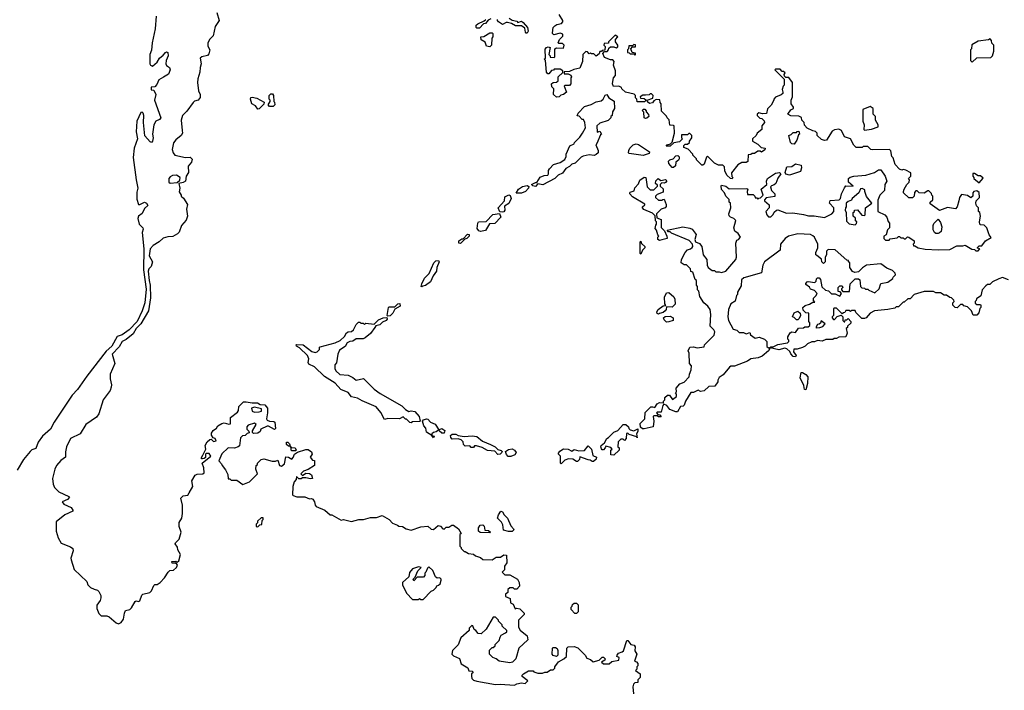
# Model space of a CAD drawing. Extents: x 2219101 to 2444320, y 201258 to 358766.
# Tile 304 of 349: x 2356600 to 2365010, y 291105 to 296833. Entities that reach past the tile are written whole.
import ezdxf

# ---------------------------------------------------------------- set-up
doc = ezdxf.new("R2010")
doc.units = 0

msp = doc.modelspace()

# ---------------------------------------------------------------- linework, layer by layer
at = {"layer": '0CON10XD'}
for points in [[(2357766.1, 296863.9), (2357758, 296755), (2357732.2, 296635), (2357726.8, 296573.2), (2357710.6, 296535), (2357712, 296455), (2357716.7, 296445), (2357735, 296436.7), (2357775, 296468.8), (2357794.5, 296505.5), (2357825, 296528.8), (2357845, 296553.8), (2357855, 296558.8), (2357863.9, 296553.9), (2357867.8, 296525), (2357851.1, 296485), (2357847.1, 296455), (2357852.7, 296442.7), (2357880, 296425), (2357885.5, 296405), (2357872.2, 296367.8), (2357827.4, 296342.6), (2357789.7, 296320.3), (2357771.2, 296278.8), (2357755, 296260), (2357723.6, 296256.4), (2357723.3, 296235), (2357745, 296230), (2357762.7, 296195), (2357751.1, 296145), (2357804.4, 295995), (2357795, 295979.4), (2357764.2, 295965), (2357745.4, 295934.6), (2357734.5, 295855), (2357738.9, 295825), (2357733.8, 295795), (2357725, 295784.2), (2357715, 295790), (2357669.5, 295839.5), (2357657.1, 295955), (2357659.2, 296015), (2357653.3, 296035), (2357645, 296043.3), (2357635, 296041.2), (2357601.5, 295965), (2357595.6, 295875), (2357606.2, 295815), (2357577.1, 295735), (2357568.5, 295655), (2357593.9, 295465), (2357609.2, 295395), (2357600.9, 295359.1), (2357599.2, 295299.2), (2357614.6, 295255), (2357625, 295254.1), (2357665, 295275.3), (2357682.7, 295265), (2357693.1, 295245), (2357665, 295221.3), (2357645, 295178.4), (2357614.9, 295155.1), (2357609.8, 295135), (2357620.7, 295085), (2357651.3, 295055), (2357654.3, 295045), (2357646.7, 295015), (2357659.3, 294875), (2357656.8, 294695), (2357679.5, 294530.5), (2357669, 294415), (2357645, 294346.1), (2357602.4, 294255), (2357534.4, 294185), (2357475, 294142.3), (2357433.9, 294126.1), (2357386.5, 294045), (2357339.6, 294000.4), (2357172.5, 293787.5), (2357095.1, 293674.9), (2357049.4, 293625), (2356893.8, 293395), (2356864, 293335), (2356793.8, 293275), (2356757.1, 293225), (2356738.7, 293171.3), (2356705, 293158.6), (2356688.1, 293145), (2356632.5, 293077.5), (2356577.9, 292985)], [(2358284, 296895), (2358303.1, 296825), (2358270.5, 296775), (2358251.2, 296695), (2358224.2, 296665.8), (2358205.9, 296634.1), (2358206.1, 296606.1), (2358223.3, 296575), (2358215, 296540), (2358205, 296527.5), (2358154.3, 296515.7), (2358141.2, 296505), (2358151.2, 296455), (2358141.2, 296425), (2358140, 296385), (2358122.9, 296327.1), (2358120, 296295), (2358126.2, 296226.2), (2358141.2, 296195), (2358141.7, 296168.3), (2358125, 296146.7), (2358093.9, 296136.1), (2358082.5, 296125), (2358027.9, 296052.1), (2357990.8, 296015), (2357980, 295975), (2357987.5, 295887.5), (2357989.2, 295865), (2357980, 295845), (2357935, 295807.1), (2357915, 295780), (2357902.5, 295725), (2357910, 295695), (2357925.7, 295675.7), (2358015, 295656.7), (2358055, 295657.5), (2358071.7, 295641.7), (2358067.5, 295615), (2358038.3, 295581.7), (2358041.7, 295528.3), (2358023, 295497), (2358017.5, 295455), (2357995, 295442.5), (2357960, 295435), (2357966.7, 295395), (2357962.5, 295362.5), (2357980, 295335), (2357980, 295325), (2357998.3, 295308.3), (2358033.8, 295255), (2358026, 295215), (2358033.8, 295155), (2358020.7, 295119.3), (2357983.3, 295075), (2357960.7, 295019.3), (2357946.7, 295005), (2357908.8, 294981.2), (2357865, 294978), (2357825, 294966.2), (2357792, 294935), (2357740, 294905), (2357713.7, 294876.3), (2357705.8, 294815), (2357733.4, 294765), (2357724.2, 294725.8), (2357704.2, 294705), (2357697.6, 294685), (2357704.9, 294605), (2357714.9, 294565), (2357718.2, 294458.2), (2357700.2, 294345), (2357633.5, 294236.5), (2357595, 294195.6), (2357568.9, 294151.1), (2357508, 294102), (2357475, 294084.5), (2357450.3, 294039.7), (2357390, 293975), (2357412.5, 293895), (2357371.9, 293805), (2357371.4, 293765), (2357384.2, 293715), (2357382, 293695), (2357373.3, 293665), (2357313.8, 293585), (2357277.1, 293465), (2357255, 293439.2), (2357166, 293375), (2357115.8, 293295), (2357034.2, 293255.8), (2356999.6, 293185), (2356991.1, 293141.1), (2356991.2, 293095), (2356952.4, 293067.6)], [(2361945, 296187.5), (2361923, 296187), (2361900, 296175), (2361901.7, 296161.7), (2361935, 296160), (2361948.3, 296148.3), (2361938.3, 296131.7), (2361875, 296130), (2361870, 296155), (2361860, 296165), (2361860, 296185), (2361847, 296197), (2361773, 296213), (2361741.7, 296241.7), (2361740, 296255), (2361716.4, 296266.4), (2361671.7, 296261.7), (2361662.5, 296285), (2361668.3, 296321.7), (2361673, 296337), (2361690, 296355), (2361687.5, 296395), (2361672.5, 296445), (2361677, 296477), (2361665, 296490), (2361645, 296490), (2361595, 296510), (2361580, 296545), (2361595, 296560), (2361618.3, 296561.7), (2361630, 296575), (2361631.7, 296588.3), (2361645, 296600), (2361675, 296600), (2361695, 296592.5), (2361708.3, 296601.7), (2361710, 296615), (2361690, 296645), (2361690, 296665), (2361710, 296685), (2361685, 296700), (2361630, 296645), (2361628.3, 296631.7), (2361591.7, 296628.3), (2361590, 296615), (2361600, 296605), (2361598.3, 296571.7), (2361575, 296570), (2361568.3, 296561.7), (2361555, 296560), (2361548.3, 296541.7), (2361525, 296520), (2361505, 296540), (2361485, 296540), (2361475, 296547.5), (2361465, 296540), (2361448.3, 296558.3), (2361435, 296560), (2361410, 296535), (2361407.5, 296475), (2361385, 296420), (2361333, 296407), (2361295, 296390), (2361251.7, 296388.3), (2361251.7, 296371.7), (2361285, 296370), (2361308.3, 296358.3), (2361312.5, 296345), (2361307.5, 296335), (2361307.5, 296285), (2361295, 296270), (2361255, 296270), (2361250, 296265), (2361270, 296215), (2361245, 296192.5), (2361223, 296187), (2361207, 296173), (2361185, 296170), (2361160, 296195), (2361161.7, 296241.7), (2361145, 296260), (2361143.3, 296285), (2361155, 296297.5), (2361185, 296300), (2361198.3, 296311.7), (2361200, 296345), (2361238.3, 296381.7), (2361240, 296395), (2361215, 296410), (2361165, 296410), (2361158.3, 296401.7), (2361141.7, 296398.3), (2361118.3, 296371.7), (2361111.7, 296371.7), (2361100, 296385), (2361090, 296485), (2361080, 296495), (2361090, 296505), (2361088.3, 296581.7), (2361100, 296595), (2361115, 296600), (2361130, 296595), (2361120, 296535), (2361130, 296525), (2361131.7, 296511.7), (2361165, 296510), (2361170, 296515), (2361170, 296585), (2361185, 296592.5), (2361245, 296590), (2361250, 296615), (2361235, 296630), (2361205, 296630), (2361200, 296635), (2361210, 296665), (2361238.3, 296691.7), (2361238.3, 296708.3), (2361215, 296717.5), (2361163, 296703), (2361150, 296715), (2361152.5, 296745), (2361157.5, 296765), (2361170.7, 296779.3), (2361188.3, 296791.7), (2361228.3, 296801.7), (2361240, 296815), (2361240, 296825), (2361208.3, 296878.3)], [(2360625, 296840), (2360601.7, 296828.3), (2360578.3, 296801.7), (2360561.7, 296798.3), (2360528.3, 296761.7), (2360505, 296760), (2360500, 296765), (2360500, 296785), (2360511.7, 296798.3), (2360568.3, 296821.7), (2360580, 296835)], [(2360780, 296845), (2360805, 296830), (2360845, 296820), (2360855, 296810), (2360885, 296820), (2360899.3, 296809.3), (2360936.7, 296765), (2360943.3, 296735), (2360935, 296717.5), (2360925, 296717.5), (2360920, 296725), (2360915, 296760), (2360885, 296780), (2360835, 296780), (2360801.7, 296801.7), (2360765, 296810), (2360755, 296810), (2360725, 296792.5), (2360690, 296815), (2360680, 296825), (2360680, 296835)], [(2360615, 296600), (2360587, 296607), (2360575, 296640), (2360541.7, 296661.7), (2360540, 296685), (2360565, 296690), (2360615, 296720), (2360635, 296720), (2360640, 296715), (2360640, 296685), (2360632.5, 296675), (2360630, 296615), (2360615, 296600)], [(2361855, 296530), (2361860, 296535), (2361858.3, 296548.3), (2361831.7, 296551.7), (2361820, 296585), (2361835, 296600), (2361858.3, 296601.7), (2361858.3, 296618.3), (2361845, 296620), (2361835, 296610), (2361801.7, 296608.3), (2361800, 296585), (2361790, 296575), (2361791.7, 296551.7), (2361805, 296550), (2361815, 296540), (2361845, 296540), (2361855, 296530)], [(2364735, 296470), (2364773.6, 296506.4), (2364895, 296510), (2364910, 296525), (2364920, 296565), (2364920, 296615), (2364901.7, 296631.7), (2364900, 296655), (2364888.3, 296668.3), (2364875, 296660), (2364785, 296650), (2364731.7, 296618.3), (2364730, 296585), (2364720, 296575), (2364720, 296485), (2364735, 296470)], [(2362337.5, 293875), (2362320, 293895), (2362317.5, 293985), (2362310, 294005), (2362322.5, 294035), (2362355, 294040), (2362385, 294030), (2362445, 294040), (2362450, 294055), (2362530.7, 294139.3), (2362536.4, 294166.4), (2362527.5, 294185), (2362497.5, 294215), (2362502.5, 294315), (2362497, 294357), (2362476.4, 294386.4), (2362443.6, 294413.6), (2362408.3, 294468.3), (2362400, 294515), (2362390, 294525), (2362390, 294555), (2362380, 294565), (2362380, 294605), (2362370, 294615), (2362350, 294675), (2362331.7, 294681.7), (2362330, 294705), (2362295, 294740), (2362275, 294740), (2362250, 294755), (2362252.5, 294785), (2362282.5, 294845), (2362305, 294867.5), (2362330, 294875), (2362345, 294887.5), (2362350, 294895), (2362347.5, 294915), (2362317, 294947), (2362168.3, 295008.3), (2362155, 295020), (2362141.7, 295021.7), (2362130, 295035), (2362265, 295062.5), (2362325, 295052.5), (2362345, 295042.5), (2362377, 294997), (2362367.5, 294955), (2362372.5, 294935), (2362405, 294922.5), (2362426.7, 294895), (2362437.5, 294825), (2362470, 294785), (2362472.5, 294735), (2362480, 294715), (2362515, 294690), (2362535, 294690), (2362545, 294680), (2362575, 294680), (2362595, 294672.5), (2362630, 294685), (2362717.5, 294785), (2362722.5, 294805), (2362717.5, 294925), (2362725, 294950), (2362740, 294955), (2362757.5, 294975), (2362735.9, 295005.9), (2362707, 295027), (2362700, 295055), (2362717, 295117), (2362700, 295135), (2362670, 295145), (2362658.3, 295158.3), (2362657.5, 295175), (2362672.5, 295225), (2362670, 295265), (2362660, 295275), (2362658.3, 295298.3), (2362630, 295325), (2362620, 295355), (2362593, 295383), (2362590, 295415), (2362595, 295420), (2362631.7, 295411.7), (2362658.3, 295388.3), (2362811.7, 295391.7), (2362820, 295385), (2362812.5, 295365), (2362815, 295340), (2362865, 295340), (2362880, 295325), (2362881.7, 295311.7), (2362895, 295310), (2362905, 295300), (2362911.7, 295308.3), (2362928.3, 295311.7), (2362950, 295335), (2362932.5, 295385), (2362982.5, 295425), (2362978.8, 295455), (2362986.7, 295475), (2363055, 295522.5), (2363088.3, 295528.3), (2363100, 295515), (2363075, 295480), (2363057.5, 295435), (2363045, 295422.5), (2363020, 295415), (2363012.5, 295405), (2363020, 295375), (2363050, 295345), (2363048.3, 295321.7), (2362975, 295310), (2362960, 295295), (2362960, 295285), (2363001.7, 295251.7), (2363000, 295225), (2362972.5, 295195), (2362980, 295165), (2362995, 295150), (2363015, 295150), (2363035, 295170), (2363045, 295190), (2363063, 295207), (2363075, 295210), (2363150.7, 295180.7), (2363203, 295183), (2363295, 295170), (2363337, 295157), (2363385, 295156.7), (2363475, 295142.5), (2363536.1, 295173.9), (2363552.5, 295195), (2363552.5, 295225), (2363517.5, 295265), (2363521.7, 295288.3), (2363600, 295295), (2363610, 295305), (2363620, 295345), (2363643.3, 295396.7), (2363655, 295412.5), (2363718.3, 295411.7), (2363680, 295445), (2363680, 295475), (2363693, 295487), (2363725, 295496.7), (2363826.4, 295503.6), (2363901.7, 295528.3), (2363935, 295550), (2363955, 295550), (2363992.5, 295495), (2364007.5, 295455), (2363990, 295425), (2363987.5, 295375), (2363947, 295333), (2363928.3, 295291.7), (2363930, 295195), (2363990, 295165), (2364007, 295147), (2364018.3, 295108.3), (2364030, 295095), (2364030, 295055), (2364013.3, 295036.7), (2364000, 294995), (2363980, 294985), (2363980, 294965), (2363995, 294950), (2364025, 294950), (2364035, 294960), (2364095, 294970), (2364105, 294980), (2364115, 294980), (2364125, 294970), (2364145, 294970), (2364155, 294960), (2364165, 294960), (2364183, 294977), (2364195, 294976.7), (2364240, 294945), (2364240, 294925), (2364230, 294915), (2364235, 294900), (2364245, 294900), (2364273, 294883), (2364335, 294873.3), (2364445, 294867.5), (2364545, 294870), (2364605, 294901.2), (2364655, 294900), (2364675, 294907.5), (2364733, 294873), (2364755, 294870), (2364765, 294860), (2364785, 294860), (2364800, 294875), (2364781.7, 294881.7), (2364781.7, 294888.3), (2364795, 294900), (2364818.3, 294901.7), (2364850, 294945), (2364898.3, 294971.7), (2364880, 294995), (2364860, 295055), (2364838.3, 295078.3), (2364805, 295080), (2364800, 295085), (2364797.5, 295105), (2364807.5, 295155), (2364800, 295185), (2364790, 295195), (2364790, 295225), (2364773, 295243), (2364767.5, 295265), (2364770, 295285), (2364797.5, 295315), (2364795, 295357.5), (2364775, 295370), (2364750, 295365), (2364740, 295355), (2364740, 295325), (2364725, 295310), (2364695, 295330), (2364645, 295340), (2364627.5, 295315), (2364622.5, 295285), (2364607, 295233), (2364591.7, 295218.3), (2364525, 295230), (2364455, 295202.5), (2364375, 295260), (2364377.5, 295275), (2364400, 295295), (2364400, 295325), (2364390, 295335), (2364388.3, 295348.3), (2364365, 295370), (2364355, 295370), (2364325, 295352.5), (2364283, 295353), (2364265, 295370), (2364255, 295370), (2364243, 295357), (2364240, 295325), (2364225, 295312.5), (2364195, 295310), (2364150, 295355), (2364150, 295365), (2364153.9, 295386.1), (2364177.5, 295425), (2364197.5, 295445), (2364200, 295465), (2364190, 295475), (2364210, 295495), (2364210, 295525), (2364168.8, 295548.8), (2364145, 295552.5), (2364135, 295547.5), (2364115, 295557.5), (2364077.5, 295595), (2364061.7, 295651.7), (2364050, 295665), (2364041.7, 295711.7), (2364030, 295725), (2363885, 295720), (2363870, 295725), (2363845, 295750), (2363805, 295750), (2363795, 295740), (2363745, 295740), (2363725, 295760), (2363696.4, 295816.4), (2363643.6, 295833.6), (2363620, 295885), (2363595, 295896.7), (2363558.3, 295891.7), (2363540.7, 295879.3), (2363490, 295805), (2363475, 295800), (2363449.3, 295809.3), (2363410, 295845), (2363410, 295865), (2363398.3, 295878.3), (2363375, 295882.5), (2363325, 295907.5), (2363301.7, 295931.7), (2363300, 295955), (2363280, 295975), (2363278.3, 295998.3), (2363255, 296007.5), (2363185, 296012.5), (2363160, 296025), (2363187, 296063), (2363210, 296075), (2363210, 296085), (2363190, 296115), (2363190, 296145), (2363200, 296175), (2363200, 296295), (2363168.3, 296338.3), (2363145, 296340), (2363131.7, 296351.7), (2363130, 296365), (2363138.3, 296378.3), (2363125, 296390), (2363111.7, 296391.7), (2363095, 296410), (2363055, 296410), (2363050, 296405), (2363130, 296325), (2363130, 296275), (2363120, 296265), (2363113.3, 296236.7), (2363117.5, 296215), (2363117, 296203), (2363105, 296190), (2363055, 296170), (2363040, 296155), (2363040, 296145), (2363017, 296103), (2362988.3, 296071.7), (2362978.3, 296031.7), (2362945, 296027.5), (2362912.5, 296037.5), (2362900, 296025), (2362900, 296015), (2362921.7, 295991.7), (2362938.3, 295988.3), (2362958.3, 295968.3), (2362960, 295955), (2362940, 295925), (2362940, 295895), (2362897.5, 295865), (2362890, 295845), (2362860, 295815), (2362860, 295795), (2362905, 295770), (2362931.7, 295741.7), (2362966.7, 295736.7), (2362965, 295720), (2362935, 295702.5), (2362925, 295710), (2362905, 295710), (2362875, 295690), (2362855, 295690), (2362845, 295680), (2362821.7, 295678.3), (2362819.3, 295620.7), (2362805, 295612.5), (2362768.3, 295611.7), (2362735, 295592.5), (2362680, 295525), (2362683, 295493), (2362690, 295485), (2362685, 295472.5), (2362670, 295475), (2362640, 295505), (2362623, 295543), (2362620, 295575), (2362605, 295590), (2362568.3, 295591.7), (2362535, 295607.5), (2362475, 295667.5), (2362465, 295660), (2362445, 295600), (2362435, 295590), (2362425, 295590), (2362380, 295635), (2362380, 295645), (2362350, 295675), (2362350, 295685), (2362308.3, 295728.3), (2362271.7, 295741.7), (2362271.7, 295758.3), (2362285, 295770), (2362305, 295770), (2362320, 295785), (2362320, 295795), (2362340, 295825), (2362340, 295845), (2362325, 295860), (2362315, 295860), (2362305, 295850), (2362251.7, 295848.3), (2362253, 295823), (2362260, 295815), (2362235, 295790), (2362188.3, 295781.7), (2362155, 295752.5), (2362121.7, 295751.7), (2362130, 295765), (2362158.3, 295771.7), (2362172.5, 295787.5), (2362192.5, 295865), (2362190, 295925), (2362185, 295930), (2362151.7, 295931.7), (2362147, 295977), (2362130, 295995), (2362125, 296010), (2362081.7, 296051.7), (2362080, 296115), (2362070, 296125), (2362068.3, 296148.3), (2362035, 296150), (2362015, 296140), (2362006.1, 296123.9), (2361978.3, 296118.3), (2361961.7, 296131.7), (2361960, 296145), (2362008.3, 296161.7), (2362010, 296185), (2361995, 296200), (2361985, 296200), (2361975, 296190), (2361945, 296187.5)], [(2358765, 296090), (2358735, 296092.5), (2358722.5, 296105), (2358740, 296135), (2358740, 296145), (2358730, 296155), (2358730, 296185), (2358745, 296200), (2358758.3, 296198.3), (2358767.5, 296185), (2358770, 296135), (2358777, 296127), (2358780, 296105), (2358765, 296090)], [(2361005, 295407.5), (2360983, 295413), (2360970, 295425), (2361005, 295442.5), (2361017.5, 295442.5), (2361045, 295487.5), (2361078.3, 295501.7), (2361110, 295505), (2361117.5, 295515), (2361117.5, 295545), (2361125, 295560), (2361160, 295595), (2361217, 295613), (2361255, 295640), (2361267, 295663), (2361267.5, 295685), (2361300, 295755), (2361336.4, 295773.6), (2361340, 295785), (2361385, 295830), (2361407.5, 295865), (2361431.7, 295908.3), (2361427.5, 295955), (2361415, 295980), (2361405, 295980), (2361378.3, 296008.3), (2361361.7, 296011.7), (2361370, 296035), (2361425, 296090), (2361481.7, 296108.3), (2361525, 296132.5), (2361565, 296140), (2361582.5, 296155), (2361600.7, 296189.3), (2361615, 296192.5), (2361632.5, 296165), (2361677, 296137), (2361680, 296075), (2361663, 296047), (2361660, 296015), (2361650, 296005), (2361650, 295995), (2361627, 295973), (2361555, 295950), (2361530, 295925), (2361531.7, 295871.7), (2361555, 295880), (2361570, 295855), (2361561.7, 295848.3), (2361530, 295775), (2361520, 295765), (2361540, 295715), (2361540, 295695), (2361525, 295680), (2361507, 295673), (2361465, 295677.5), (2361413, 295667), (2361395, 295657.5), (2361343, 295607), (2361315, 295597.5), (2361295, 295577.5), (2361265, 295562.5), (2361235, 295522.5), (2361200, 295505), (2361170, 295475), (2361067, 295423), (2361025, 295430), (2361005, 295407.5)], [(2358635, 296070), (2358615, 296097.5), (2358584, 296114), (2358570.8, 296155), (2358575, 296168.8), (2358585, 296172), (2358625, 296163.3), (2358688.3, 296128.3), (2358685, 296110), (2358645, 296072.5), (2358635, 296070)], [(2361945, 295987.5), (2361932.5, 295995), (2361931.7, 296041.7), (2361920, 296055), (2361925, 296070), (2361938.3, 296068.3), (2361950, 296055), (2361950, 296045), (2361971.7, 296021.7), (2361972.5, 296005), (2361955, 295992.5), (2361945, 295987.5)], [(2363815, 295890), (2363835, 295892.5), (2363875, 295897.5), (2363931.7, 295918.3), (2363932.5, 295935), (2363910, 295975), (2363910, 296005), (2363890, 296025), (2363890, 296075), (2363865, 296090), (2363800, 296065), (2363800, 295965), (2363812.5, 295935), (2363810, 295895), (2363815, 295890)], [(2363215, 295770), (2363195, 295772.5), (2363183, 295783), (2363170, 295845), (2363188.3, 295851.7), (2363205, 295870), (2363235, 295870), (2363241.7, 295878.3), (2363255, 295880), (2363260, 295855), (2363251.7, 295848.3), (2363237.5, 295805), (2363215, 295770)], [(2361925, 295672.5), (2361805, 295690), (2361800, 295695), (2361802.5, 295715), (2361812.5, 295735), (2361840, 295765), (2361865, 295771.2), (2361886.4, 295766.4), (2361980, 295705), (2361975, 295690), (2361925, 295672.5)], [(2362185, 295570), (2362171.7, 295571.7), (2362143.6, 295603.6), (2362142.5, 295625), (2362153, 295637), (2362180, 295645), (2362205, 295670), (2362221.7, 295671.7), (2362231.7, 295661.7), (2362232.5, 295645), (2362226.4, 295633.6), (2362203, 295617), (2362202.5, 295585), (2362185, 295570)], [(2363175, 295503.8), (2363145, 295512.5), (2363138.3, 295528.3), (2363153.3, 295576.7), (2363195, 295580), (2363225, 295602.5), (2363275, 295590), (2363277, 295567), (2363270, 295535), (2363175, 295503.8)], [(2364795, 295440), (2364828.3, 295478.3), (2364805, 295500), (2364785, 295500), (2364755, 295520), (2364741.7, 295518.3), (2364740, 295495), (2364750, 295485), (2364750, 295475), (2364795, 295440)], [(2357885, 295436.7), (2357945, 295442.5), (2357968.3, 295461.7), (2357970, 295485), (2357940, 295505), (2357905, 295501.2), (2357885, 295490), (2357874, 295475), (2357873.8, 295445), (2357885, 295436.7)], [(2362065, 294947.5), (2362050, 294955), (2362050, 294975), (2362060, 294985), (2362050, 294995), (2362040, 295035), (2362028.3, 295048.3), (2362033, 295077), (2362040, 295085), (2362040, 295105), (2362030, 295115), (2362028.3, 295158.3), (2362005, 295180), (2361931.7, 295211.7), (2361920, 295225), (2361920, 295235), (2361938.3, 295251.7), (2361938.3, 295258.3), (2361835, 295320), (2361812.5, 295345), (2361810, 295355), (2361815, 295360), (2361848.3, 295371.7), (2361853, 295397), (2361885, 295430), (2361897, 295463), (2361933, 295487), (2361947.5, 295485), (2361960, 295405), (2361985, 295380), (2362015, 295380), (2362048.3, 295411.7), (2362048.3, 295418.3), (2362030, 295435), (2362033, 295457), (2362053, 295477), (2362075, 295460), (2362115, 295467.5), (2362127, 295457), (2362117, 295443), (2362105, 295437.5), (2362085, 295440), (2362070, 295425), (2362071.7, 295411.7), (2362097, 295387), (2362095, 295360), (2362045, 295340), (2362030, 295325), (2362030, 295315), (2362055, 295290), (2362085, 295290), (2362091.7, 295298.3), (2362105, 295300), (2362122.5, 295255), (2362121.7, 295238.3), (2362113, 295227), (2362080, 295215), (2362040, 295175), (2362041.7, 295141.7), (2362080, 295125), (2362078.3, 295058.3), (2362108.3, 295028.3), (2362127.5, 294985), (2362130, 294965), (2362085, 294952.5), (2362065, 294947.5)], [(2360841.7, 295351.7), (2360860, 295385), (2360895, 295407.5), (2360935, 295417.5), (2360948.3, 295408.3), (2360947, 295393), (2360920, 295365), (2360885, 295352.5), (2360841.7, 295351.7)], [(2363735, 295080), (2363748.3, 295091.7), (2363750, 295105), (2363740, 295115), (2363738.3, 295138.3), (2363720, 295155), (2363720, 295185), (2363730, 295195), (2363730, 295205), (2363755, 295210), (2363793.6, 295163.6), (2363815, 295160), (2363820, 295165), (2363823, 295227), (2363877.5, 295265), (2363833.9, 295323.9), (2363817.5, 295365), (2363818.3, 295378.3), (2363795, 295390), (2363781.7, 295388.3), (2363766.4, 295353.6), (2363710, 295305), (2363705, 295290), (2363675, 295280), (2363660, 295265), (2363660, 295235), (2363653, 295227), (2363650, 295205), (2363660, 295185), (2363663, 295113), (2363685, 295090), (2363735, 295080)], [(2360725, 295187.5), (2360701.7, 295191.7), (2360687.5, 295225), (2360740, 295285), (2360745, 295320), (2360777, 295337), (2360790, 295330), (2360796.7, 295305), (2360776.4, 295263.6), (2360741.2, 295238.8), (2360743.3, 295205), (2360735, 295192.5), (2360725, 295187.5)], [(2360535, 295022.5), (2360520.7, 295030.7), (2360508.3, 295048.3), (2360512.5, 295095), (2360520, 295105), (2360585, 295110), (2360641.7, 295168.3), (2360698.3, 295178.3), (2360710, 295145), (2360658.3, 295091.7), (2360611.7, 295088.3), (2360578.3, 295031.7), (2360535, 295022.5)], [(2364445, 295006.7), (2364425, 295006.7), (2364412.5, 295015), (2364403, 295037), (2364402.5, 295075), (2364408.3, 295091.7), (2364445, 295130), (2364465, 295100), (2364477, 295063), (2364470, 295025), (2364455, 295013.3), (2364445, 295006.7)], [(2360365, 294922.5), (2360350, 294925), (2360350, 294945), (2360375, 294962.5), (2360388.3, 294961.7), (2360425, 295000), (2360438.3, 294998.3), (2360440, 294985), (2360420, 294965), (2360401.7, 294958.3), (2360365, 294922.5)], [(2361905, 294830), (2361900, 294835), (2361900, 294935), (2361905, 294940), (2361911.7, 294921.7), (2361940, 294895), (2361940, 294885), (2361920, 294865), (2361905, 294830)], [(2363005, 294030), (2363015, 294040), (2363035, 294040), (2363075, 294060), (2363157, 294073), (2363170, 294085), (2363170, 294095), (2363160, 294105), (2363160, 294125), (2363180.7, 294159.3), (2363195, 294167.5), (2363225, 294160), (2363251.7, 294198.3), (2363295, 294200), (2363305, 294210), (2363335, 294210), (2363348.3, 294221.7), (2363350, 294245), (2363340, 294255), (2363340, 294325), (2363315, 294330), (2363293, 294353), (2363290, 294375), (2363308.3, 294391.7), (2363345, 294402.5), (2363375, 294420), (2363390, 294420), (2363380, 294435), (2363380, 294455), (2363400, 294475), (2363410, 294495), (2363389.3, 294519.3), (2363355, 294532.5), (2363345, 294547.5), (2363315, 294570), (2363315, 294580), (2363325, 294592.5), (2363335, 294597.5), (2363391.7, 294588.3), (2363401.7, 294598.3), (2363405, 294620), (2363415, 294627.5), (2363427, 294627), (2363440, 294615), (2363451.7, 294551.7), (2363481.7, 294521.7), (2363508.3, 294518.3), (2363535, 294490), (2363565, 294490), (2363605, 294470), (2363620, 294495), (2363608.3, 294508.3), (2363591.7, 294511.7), (2363590, 294545), (2363605, 294560), (2363625, 294560), (2363630, 294545), (2363620, 294535), (2363620, 294525), (2363631.7, 294511.7), (2363688.3, 294511.7), (2363693, 294577), (2363735, 294620), (2363765, 294620), (2363775, 294610), (2363780, 294555), (2363791.7, 294541.7), (2363815, 294540), (2363825, 294530), (2363845, 294530), (2363851.7, 294521.7), (2363905, 294500), (2363940, 294535), (2363955, 294580), (2364015, 294590), (2364056.7, 294623.3), (2364060, 294635), (2364080, 294655), (2364078.3, 294668.3), (2364055, 294690), (2364005, 294710), (2363955, 294747.5), (2363833.6, 294736.4), (2363797, 294713), (2363765, 294680), (2363733, 294673), (2363713.3, 294683.3), (2363690, 294715), (2363690, 294755), (2363680, 294765), (2363680, 294775), (2363665, 294780), (2363565, 294867.5), (2363505, 294870), (2363490, 294855), (2363490, 294825), (2363480, 294805), (2363480, 294765), (2363465, 294750), (2363450, 294765), (2363448.3, 294788.3), (2363408.3, 294818.3), (2363400, 294825), (2363400, 294845), (2363416.4, 294883.6), (2363417.5, 294915), (2363387.5, 294975), (2363375, 294987.5), (2363355, 294997.5), (2363245, 295002.5), (2363165, 294982.5), (2363137, 294963), (2363097.5, 294915), (2363096.4, 294863.6), (2362962.5, 294765), (2362947.5, 294735), (2362935, 294670), (2362785, 294627.5), (2362765, 294610), (2362761.7, 294558.3), (2362730, 294505), (2362730, 294485), (2362723, 294477), (2362711.7, 294428.3), (2362673.6, 294406.4), (2362653, 294357), (2362647.5, 294295), (2362652.5, 294265), (2362695, 294190), (2362725, 294180), (2362745, 294160), (2362781.7, 294161.7), (2362805, 294150), (2362835, 294160), (2362841.7, 294141.7), (2362883, 294113), (2362915, 294120), (2362960, 294105), (2362980, 294085), (2362981.7, 294041.7), (2362995, 294030), (2363005, 294030)], [(2360035, 294550), (2360030, 294555), (2360033.3, 294576.7), (2360057.5, 294625), (2360097.5, 294665), (2360137.5, 294755), (2360155, 294772.5), (2360177, 294777), (2360182.5, 294765), (2360163.6, 294716.4), (2360158.8, 294685), (2360132.5, 294645), (2360110, 294595), (2360065, 294562.5), (2360042.5, 294557.5), (2360035, 294550)], [(2365045, 294610), (2364995, 294630), (2364961.7, 294618.3), (2364910, 294595), (2364885, 294570), (2364865, 294570), (2364851.7, 294558.3), (2364820, 294525), (2364810, 294475), (2364771.7, 294448.3), (2364770, 294435), (2364760, 294425), (2364761.7, 294411.7), (2364775, 294400), (2364805, 294400), (2364810, 294395), (2364810, 294375), (2364800, 294365), (2364791.7, 294328.3), (2364775, 294310), (2364745, 294310), (2364730, 294345), (2364695, 294380), (2364665, 294390), (2364655, 294400), (2364635, 294400), (2364607, 294373), (2364590, 294375), (2364570, 294395), (2364570, 294415), (2364580, 294425), (2364578.3, 294438.3), (2364558.3, 294458.3), (2364545, 294460), (2364515, 294480), (2364495, 294480), (2364465, 294500), (2364425, 294500), (2364405, 294510), (2364355, 294512.5), (2364325, 294512.5), (2364240, 294485), (2364205, 294450), (2364185, 294450), (2364155, 294420), (2364145, 294420), (2364105, 294380), (2364085, 294380), (2364075, 294370), (2364015, 294357.5), (2363900, 294345), (2363865, 294327.5), (2363830, 294285), (2363815, 294280), (2363791.7, 294281.7), (2363741.7, 294331.7), (2363735, 294350), (2363705, 294350), (2363695, 294340), (2363685, 294350), (2363655, 294350), (2363648.3, 294331.7), (2363635, 294330), (2363625, 294320), (2363575, 294370), (2363555, 294370), (2363550, 294365), (2363550, 294305), (2363540, 294295), (2363540, 294285), (2363551.7, 294271.7), (2363558.3, 294271.7), (2363581.7, 294298.3), (2363615, 294310), (2363630, 294295), (2363630, 294265), (2363641.7, 294251.7), (2363648.3, 294251.7), (2363651.7, 294268.3), (2363665, 294270), (2363675, 294280), (2363700, 294255), (2363698.3, 294241.7), (2363670, 294215), (2363670, 294205), (2363660, 294195), (2363667.5, 294155), (2363656.4, 294123.6), (2363595, 294120), (2363575, 294110), (2363555, 294110), (2363545, 294100), (2363485, 294100), (2363455, 294087.5), (2363415, 294092.5), (2363389.3, 294080.7), (2363365, 294080), (2363330, 294065), (2363310, 294045), (2363285, 294032.5), (2363241.7, 294018.3), (2363211.7, 294018.3), (2363210, 293995), (2363232.5, 293965), (2363225, 293952.5), (2363205, 293957.5), (2363185, 293980), (2363178.3, 293998.3), (2363151.7, 294021.7), (2363135, 294026.7), (2363085, 294013.8), (2363010, 294030), (2362996.4, 294003.6), (2362940.7, 293959.3), (2362906.4, 293943.6), (2362845, 293937.5), (2362815, 293917.5), (2362705, 293872.5), (2362675, 293872.5), (2362663.6, 293866.4), (2362609.3, 293800.7), (2362573.6, 293776.4), (2362562.5, 293755), (2362561.7, 293738.3), (2362537, 293703), (2362485, 293700), (2362445, 293662.5), (2362415, 293657.5), (2362395, 293667.5), (2362355, 293647.5), (2362331.7, 293648.3), (2362287.5, 293575), (2362275, 293540), (2362267, 293533), (2362245, 293530), (2362217, 293483), (2362205, 293482.5), (2362153, 293503), (2362128.3, 293538.3), (2362101.7, 293548.3), (2362092.5, 293537.5), (2362078.3, 293481.7), (2362045, 293480), (2362040, 293475), (2362051.7, 293461.7), (2362068.3, 293458.3), (2362078.3, 293441.7), (2362055, 293440), (2362045, 293450), (2362015, 293450), (2362010, 293445), (2362017.5, 293405), (2362010, 293355), (2361935, 293337.5), (2361918.3, 293338.3), (2361901.7, 293351.7), (2361900, 293385), (2361940, 293425), (2361941.7, 293478.3), (2361990, 293525), (2362005, 293527.5), (2362025, 293520), (2362045, 293552.5), (2362065, 293562.5), (2362098.3, 293561.7), (2362100, 293575), (2362110, 293585), (2362110, 293605), (2362133, 293627), (2362150, 293625), (2362175, 293590), (2362210, 293615), (2362210, 293635), (2362200, 293645), (2362210, 293655), (2362207.5, 293685), (2362237, 293723), (2362275, 293737.5), (2362318.3, 293781.7), (2362320, 293805), (2362336.4, 293843.6), (2362337.5, 293875)], [(2362055, 294317.5), (2362045, 294322.5), (2362043, 294337), (2362053.6, 294356.4), (2362095, 294390), (2362118.3, 294391.7), (2362110, 294405), (2362107, 294463), (2362125, 294500), (2362145, 294502.5), (2362187.5, 294465), (2362196.7, 294445), (2362197, 294403), (2362171.7, 294378.3), (2362125, 294380), (2362121.7, 294358.3), (2362113, 294347), (2362097, 294333), (2362065, 294322.5), (2362055, 294317.5)], [(2359745, 294300), (2359740, 294305), (2359750, 294375), (2359755, 294380), (2359805, 294380), (2359830, 294405), (2359847.5, 294407.5), (2359850, 294385), (2359805, 294360), (2359787.5, 294325), (2359765, 294302.5), (2359745, 294300)], [(2363245, 294270), (2363235, 294270), (2363215, 294290), (2363200, 294295), (2363215, 294330), (2363245, 294342.5), (2363267, 294327), (2363270, 294305), (2363258.3, 294281.7), (2363245, 294270)], [(2359945, 293390), (2359931.7, 293391.7), (2359905, 293420), (2359895, 293420), (2359875, 293440), (2359845, 293422.5), (2359745, 293427.5), (2359715, 293417.5), (2359685, 293477.5), (2359645, 293526.7), (2359526.1, 293576.1), (2359485, 293600), (2359435, 293612.5), (2359405, 293650), (2359342.5, 293675), (2359295, 293727.5), (2359202.5, 293785), (2359118.3, 293868.3), (2359070.7, 293890.7), (2359062.5, 293905), (2359070, 293935), (2359057.5, 293965), (2358989.5, 294029.5), (2358963.8, 294045), (2358960, 294055), (2358965, 294060), (2359020, 294055), (2359095, 293997.5), (2359125, 293990), (2359140, 293995), (2359160, 294015), (2359160, 294035), (2359165, 294037.5), (2359295, 294072.5), (2359336.1, 294093.9), (2359373, 294127), (2359390.7, 294159.3), (2359405, 294167.5), (2359435, 294170), (2359450, 294185), (2359475, 294230), (2359495, 294250), (2359505, 294250), (2359515, 294240), (2359535, 294240), (2359545, 294230), (2359555, 294240), (2359627.5, 294232.5), (2359665, 294270), (2359705, 294287.5), (2359735, 294290), (2359740, 294275), (2359730, 294265), (2359699.3, 294250.7), (2359675, 294227.5), (2359642.5, 294217.5), (2359633.3, 294205), (2359596.4, 294153.6), (2359550, 294115), (2359533, 294107), (2359475, 294106.7), (2359445, 294087.5), (2359420, 294085), (2359397, 294073), (2359379.3, 294040.7), (2359330.7, 294009.3), (2359317.5, 293975), (2359307, 293903), (2359292.5, 293885), (2359292.5, 293855), (2359300, 293835), (2359335, 293802.5), (2359406.4, 293796.4), (2359445, 293777.5), (2359473, 293753), (2359537, 293767), (2359627, 293677), (2359679.3, 293639.3), (2359863.6, 293533.6), (2359895, 293502.5), (2359925, 293487.5), (2359945, 293492.5), (2359975, 293487.5), (2360012.5, 293445), (2360020, 293405), (2360015, 293400), (2359955, 293397.5), (2359945, 293390)], [(2362125, 294250), (2362105, 294270), (2362100, 294285), (2362111.7, 294298.3), (2362155, 294300), (2362180, 294285), (2362180, 294265), (2362145, 294252.5), (2362125, 294250)], [(2363405, 294200), (2363435, 294202.5), (2363458.3, 294211.7), (2363480, 294235), (2363445, 294260), (2363438.3, 294241.7), (2363428.3, 294231.7), (2363415, 294230), (2363400, 294205), (2363405, 294200)], [(2363315, 293670), (2363302.5, 293675), (2363297, 293707), (2363266.7, 293775), (2363275, 293820), (2363285, 293820), (2363313, 293803), (2363331.7, 293781.7), (2363327.5, 293725), (2363315, 293670)], [(2356952.4, 293067.6), (2356915, 293025.8), (2356900.9, 292995), (2356881.3, 292915), (2356884.7, 292864.7), (2356897.4, 292837.4), (2356935, 292801.1), (2357020.3, 292760.3), (2357024, 292755), (2357008, 292735), (2356963.3, 292715), (2356976.7, 292695), (2357040, 292665), (2357053.3, 292645), (2357052.5, 292635), (2356985, 292602.5), (2356911.9, 292545), (2356912.1, 292465), (2356927.8, 292407.8), (2356955, 292362.9), (2357035, 292329.2), (2357053.8, 292315), (2357055.8, 292295), (2357038, 292235), (2357038.3, 292218.3), (2357065, 292137.5), (2357172.5, 292035), (2357183.3, 292005), (2357204.1, 291984.1), (2357235, 291967.5), (2357265, 291960), (2357275, 291950), (2357292.5, 291915), (2357293.3, 291895), (2357288.3, 291871.7), (2357258.3, 291831.7), (2357257.5, 291805), (2357275, 291760), (2357295, 291742.5), (2357345, 291740), (2357365, 291733.3), (2357425, 291680), (2357445, 291672.5), (2357467, 291683), (2357487, 291713), (2357493.8, 291765), (2357503.6, 291786.4), (2357540, 291795), (2357555, 291810), (2357585, 291862.5), (2357595, 291870), (2357615, 291862.5), (2357625, 291870), (2357642.9, 291917.1), (2357652.5, 291927.5), (2357710.3, 291939.7), (2357725.8, 291954.2), (2357745, 292000), (2357755, 292010), (2357775, 292010), (2357800, 292025), (2357837.5, 292065), (2357867, 292113), (2357883, 292127), (2357915, 292130), (2357940, 292155), (2357946.7, 292175), (2357943, 292183), (2357931.7, 292191.7), (2357901.7, 292191.7), (2357900, 292205), (2357933, 292207), (2357945, 292200), (2357959.3, 292210.7), (2357972.5, 292265), (2357950, 292305), (2357946.7, 292326.7), (2357927.5, 292355), (2357930, 292365), (2357961.2, 292395), (2357978.8, 292455), (2357960.8, 292505), (2357963, 292537), (2357983.8, 292575), (2357990, 292615), (2357990, 292685), (2357976.7, 292745), (2357995, 292766.2), (2358035, 292772.5), (2358048.3, 292791.7), (2358077.5, 292845), (2358071.2, 292895), (2358097.5, 292942.5), (2358115, 292950.8), (2358165, 292953.8), (2358176.1, 292963.9), (2358173.3, 293005), (2358157.5, 293045), (2358233.3, 293105), (2358217.5, 293127.5), (2358193.3, 293126.7), (2358187.5, 293122.5), (2358186.2, 293093.8), (2358176.1, 293083.9), (2358161.2, 293081.2), (2358153.3, 293083.3), (2358153, 293093), (2358165, 293112.5), (2358188.8, 293165), (2358183.8, 293195), (2358202.5, 293227.5), (2358222.7, 293247.3), (2358235, 293250), (2358255, 293228.8), (2358277.5, 293235), (2358270, 293255), (2358251.7, 293261.7), (2358238.8, 293285), (2358239.5, 293300.5), (2358253.8, 293325), (2358280, 293345), (2358292.5, 293365), (2358327.5, 293385), (2358345, 293388.8), (2358385, 293377.5), (2358399.3, 293380.7), (2358400, 293435), (2358459.3, 293480.7), (2358467.5, 293495), (2358471.7, 293528.3), (2358511.7, 293568.3), (2358535, 293570), (2358585, 293560), (2358631.7, 293561.7), (2358655, 293547.5), (2358695, 293542.5), (2358717.5, 293515), (2358717.5, 293475), (2358707.5, 293425), (2358713.6, 293413.6), (2358733, 293403), (2358771.7, 293401.7), (2358780, 293395), (2358785, 293340), (2358775, 293332.5), (2358725, 293360), (2358715, 293360), (2358660, 293335), (2358652.5, 293315), (2358635, 293300), (2358597.5, 293297.5), (2358588.3, 293308.3), (2358588.3, 293321.7), (2358620, 293375), (2358605, 293387.5), (2358551.7, 293368.3), (2358540, 293355), (2358540, 293335), (2358558.3, 293318.3), (2358560, 293305), (2358541.7, 293298.3), (2358525, 293280), (2358501.7, 293278.3), (2358485, 293260), (2358476.4, 293193.6), (2358465, 293183.3), (2358435, 293173.3), (2358380, 293175), (2358327.5, 293125), (2358300, 293065), (2358325, 293040), (2358330, 293025), (2358358.8, 292988.8), (2358377, 292947), (2358381.7, 292911.7), (2358395, 292910), (2358405, 292900), (2358455, 292900), (2358505, 292862.5), (2358563, 292887), (2358630, 292955), (2358617.5, 292995), (2358620, 293025), (2358630, 293035), (2358630, 293045), (2358663, 293077), (2358685, 293082.5), (2358755, 293062.5), (2358785, 293062.5), (2358805, 293070), (2358820, 293025), (2358835, 293020), (2358861.7, 293038.3), (2358871.7, 293098.3), (2358897, 293097), (2358925, 293080), (2358937, 293093), (2358947, 293123), (2358971.7, 293138.3), (2359045, 293162.5), (2359065, 293162.5), (2359091.7, 293141.7), (2359097, 293123), (2359080, 293095), (2359101.7, 293071.7), (2359118.3, 293068.3), (2359117.5, 293025), (2359065, 292990), (2359023, 292977), (2359000, 292955), (2359015, 292940), (2359045, 292960), (2359075, 292957.5), (2359092.5, 292945), (2359100, 292915), (2359085, 292910), (2359045, 292920), (2359015, 292920), (2359005, 292910), (2358985, 292910), (2358965, 292930), (2358960, 292905), (2358943, 292887), (2358932.5, 292845), (2358930, 292775), (2358935, 292770), (2358968.3, 292758.3), (2359035, 292756.7), (2359075, 292740), (2359093, 292743), (2359105, 292737.5), (2359117.5, 292715), (2359123.3, 292685), (2359133.6, 292673.6), (2359205, 292642.5), (2359252.5, 292602.5), (2359265, 292602.5), (2359345, 292557.5), (2359365, 292562.5), (2359433, 292547), (2359496.4, 292563.6), (2359536.1, 292563.9), (2359595, 292581.2), (2359648.3, 292581.7), (2359695, 292597.5), (2359755, 292562.5), (2359785, 292532.5), (2359827.5, 292515), (2359837, 292507), (2359870, 292505), (2359900, 292485), (2359945, 292472.5), (2360025, 292500), (2360085, 292507.5), (2360115, 292480), (2360135, 292477.5), (2360175, 292512.5), (2360195, 292507.5), (2360213.6, 292483.6), (2360225, 292482.5), (2360243, 292497), (2360265, 292497.5), (2360290, 292515), (2360305, 292516.7), (2360347.5, 292485), (2360370, 292445), (2360360, 292435), (2360360, 292335), (2360370, 292325), (2360370, 292315), (2360395, 292290), (2360405, 292290), (2360433, 292273), (2360477, 292267), (2360493, 292253), (2360535, 292240), (2360555, 292222.5), (2360635, 292220), (2360668.3, 292241.7), (2360707, 292243), (2360735, 292262.5), (2360758.3, 292258.3), (2360760, 292195), (2360740, 292165), (2360740, 292135), (2360720, 292115), (2360745, 292090), (2360785, 292090), (2360853, 292053), (2360866.4, 292026.4), (2360867.5, 291995), (2360845, 291970), (2360825, 291970), (2360815, 291980), (2360785, 291980), (2360770, 291965), (2360768.3, 291941.7), (2360750, 291925), (2360750, 291905), (2360788.3, 291888.3), (2360792.5, 291852.5), (2360815, 291840), (2360831.7, 291801.7), (2360845, 291807.5), (2360871.7, 291801.7), (2360910, 291765), (2360908.3, 291751.7), (2360860, 291705), (2360860, 291645), (2360875, 291620), (2360935, 291570), (2360940, 291535), (2360862.5, 291465), (2360837.5, 291375), (2360810, 291345), (2360785, 291340), (2360695, 291352.5), (2360670, 291375), (2360640, 291385), (2360612.5, 291415), (2360613, 291447), (2360635, 291470), (2360645, 291470), (2360660, 291485), (2360660, 291495), (2360695, 291530), (2360705, 291560), (2360713.6, 291576.4), (2360750, 291595), (2360760, 291605), (2360760, 291615), (2360721.7, 291651.7), (2360720, 291665), (2360690, 291695), (2360690, 291705), (2360665, 291730), (2360645, 291730), (2360583, 291627), (2360541.7, 291588.3), (2360515, 291590), (2360496.4, 291616.4), (2360482.5, 291625), (2360470, 291655), (2360461.7, 291658.3), (2360440, 291635), (2360440, 291615), (2360367, 291553), (2360346.1, 291493.9), (2360297.5, 291445), (2360290, 291415), (2360305, 291400), (2360356.4, 291376.4), (2360371.7, 291331.7), (2360426.4, 291296.4), (2360435, 291270), (2360468.3, 291268.3), (2360470, 291255), (2360460, 291245), (2360457.5, 291225), (2360462.5, 291205), (2360475, 291192.5), (2360505, 291183.3), (2360665, 291153.3), (2360705, 291156.7), (2360825, 291150), (2360845, 291160), (2360885, 291167.5), (2360917, 291163), (2360940, 291185), (2360893, 291223), (2360892.5, 291235), (2360902.5, 291245), (2360945, 291270), (2360985, 291270), (2360991.7, 291261.7), (2361025, 291250), (2361065, 291250), (2361085, 291260), (2361105, 291260), (2361135, 291280), (2361155, 291280), (2361170, 291295), (2361170, 291305), (2361200.7, 291349.3), (2361247, 291373), (2361270, 291395), (2361272.5, 291465), (2361285, 291477.5), (2361335, 291480), (2361367, 291467), (2361430, 291405), (2361445, 291380), (2361475, 291367.5), (2361498.3, 291348.3), (2361548.3, 291361.7), (2361575, 291387.5), (2361587, 291387), (2361600, 291375), (2361598.3, 291361.7), (2361570, 291345), (2361585, 291330), (2361635, 291330), (2361658.3, 291351.7), (2361718.3, 291361.7), (2361720, 291385), (2361700, 291395), (2361702.5, 291405), (2361715, 291422.5), (2361747, 291433), (2361757, 291443), (2361785, 291530), (2361795, 291530), (2361820, 291495), (2361849.3, 291489.3), (2361857.5, 291475), (2361853, 291443), (2361870, 291415), (2361850, 291355), (2361868.3, 291348.3), (2361880, 291335), (2361880, 291315), (2361870, 291305), (2361870, 291285), (2361860, 291275), (2361900, 291245), (2361900, 291215), (2361880, 291195), (2361878.3, 291171.7), (2361855, 291170), (2361843.3, 291156.7), (2361837.5, 291135), (2361842.5, 291075)], [(2358605, 293480), (2358645, 293482.5), (2358665, 293490), (2358665, 293510), (2358605, 293522.5), (2358580, 293515), (2358585, 293490), (2358605, 293480)], [(2360135, 293262.5), (2360120, 293280), (2360075, 293310), (2360070, 293345), (2360053, 293363), (2360040, 293405), (2360050, 293415), (2360075, 293423.3), (2360085, 293420), (2360110, 293395), (2360149.3, 293379.3), (2360180, 293330), (2360205, 293340), (2360230, 293325), (2360225, 293300), (2360205, 293300), (2360181.7, 293321.7), (2360180, 293330), (2360157, 293313), (2360133, 293307), (2360120, 293295), (2360120, 293280), (2360140, 293275), (2360135, 293262.5)], [(2361675, 293113.3), (2361650, 293115), (2361650, 293155), (2361660, 293165), (2361648.3, 293178.3), (2361605, 293190), (2361600, 293175), (2361585, 293160), (2361575, 293160), (2361568.3, 293168.3), (2361562.5, 293185), (2361567.5, 293195), (2361595, 293220), (2361613.6, 293256.4), (2361630, 293265), (2361675, 293310), (2361710, 293325), (2361753.6, 293376.4), (2361776.4, 293376.4), (2361800, 293355), (2361802.5, 293342.5), (2361815, 293330), (2361845, 293322.5), (2361878.3, 293338.3), (2361880, 293315), (2361867.5, 293295), (2361875, 293260), (2361870, 293270), (2361805, 293290), (2361795, 293300), (2361781.7, 293298.3), (2361780, 293255), (2361765, 293240), (2361755, 293250), (2361735, 293250), (2361711.7, 293228.3), (2361710, 293185), (2361720, 293175), (2361720, 293155), (2361675, 293113.3)], [(2360685, 293120), (2360657, 293147), (2360595, 293153.3), (2360548.8, 293178.8), (2360503, 293193), (2360485, 293192.5), (2360475, 293180), (2360465, 293177.5), (2360455, 293180), (2360445, 293192.5), (2360405, 293190), (2360390, 293205), (2360388.3, 293228.3), (2360370, 293245), (2360345, 293252.5), (2360295, 293250), (2360283, 293263), (2360278.3, 293281.7), (2360295, 293292.5), (2360325, 293292.5), (2360345, 293280), (2360395, 293272.5), (2360465, 293277.5), (2360505, 293272.5), (2360551.7, 293231.7), (2360620, 293205), (2360660, 293185), (2360683, 293163), (2360713, 293153), (2360720, 293145), (2360717.5, 293135), (2360705, 293122.5), (2360685, 293120)], [(2358955, 293150), (2358925, 293150), (2358920, 293155), (2358920, 293180), (2358911.7, 293181.7), (2358910, 293190), (2358895, 293190), (2358880, 293205), (2358880, 293225), (2358890, 293225), (2358905, 293210), (2358910, 293190), (2358920, 293180), (2358952.5, 293175), (2358960, 293155), (2358955, 293150)], [(2360771.7, 293101.7), (2360758.3, 293118.3), (2360750, 293145), (2360775, 293162.5), (2360805, 293167.5), (2360825, 293157.5), (2360840, 293135), (2360830, 293115), (2360795, 293102.5), (2360771.7, 293101.7)], [(2361225, 293040), (2361220, 293045), (2361220, 293105), (2361200, 293125), (2361213.6, 293146.4), (2361245, 293167.5), (2361285, 293163.3), (2361315, 293147.5), (2361335, 293162.5), (2361375, 293150), (2361425, 293153.3), (2361455, 293192.5), (2361482.5, 293165), (2361495, 293110), (2361527.5, 293095), (2361525, 293080), (2361501.7, 293058.3), (2361488.3, 293058.3), (2361471.7, 293071.7), (2361455, 293072.5), (2361385, 293100), (2361380, 293075), (2361365, 293060), (2361355, 293060), (2361325, 293080), (2361288.3, 293081.7), (2361255, 293070), (2361225, 293040)], [(2358635, 292500), (2358651.7, 292518.3), (2358668.3, 292521.7), (2358670, 292555), (2358680, 292565), (2358678.3, 292578.3), (2358661.7, 292578.3), (2358631.7, 292548.3), (2358630, 292535), (2358620, 292525), (2358620, 292505), (2358635, 292500)], [(2360805, 292460), (2360775, 292460), (2360731.7, 292471.7), (2360727, 292517), (2360715, 292540), (2360680, 292575), (2360690, 292605), (2360710, 292635), (2360725, 292630), (2360736.7, 292605), (2360767.5, 292575), (2360795, 292510), (2360817.5, 292485), (2360820, 292475), (2360805, 292460)], [(2360615, 292450), (2360533, 292453), (2360520, 292465), (2360518.3, 292491.7), (2360533.9, 292516.1), (2360557, 292517), (2360567, 292507), (2360571.7, 292471.7), (2360605, 292470), (2360620, 292455), (2360615, 292450)], [(2360045, 291880), (2360115, 291952.5), (2360135, 291960), (2360158.3, 291981.7), (2360161.7, 291998.3), (2360178.3, 292001.7), (2360190, 292015), (2360200, 292045), (2360200, 292055), (2360187, 292067), (2360165, 292062.5), (2360150, 292075), (2360128.3, 292128.3), (2360095, 292160), (2360081.7, 292148.3), (2360070, 292115), (2360060, 292105), (2360060, 292085), (2360048.3, 292071.7), (2359995, 292070), (2359965, 292040), (2359960, 292055), (2359978.3, 292071.7), (2360000, 292125), (2360030, 292155), (2360005, 292160), (2359955, 292142.5), (2359928.3, 292111.7), (2359922.5, 292075), (2359870, 292025), (2359870, 292005), (2359902.5, 291935), (2359955, 291880), (2360005, 291880), (2360015, 291890), (2360025, 291880), (2360045, 291880)], [(2361355, 291760), (2361341.7, 291761.7), (2361310, 291795), (2361310, 291815), (2361320, 291825), (2361321.7, 291838.3), (2361335, 291850), (2361355, 291850), (2361370, 291835), (2361370, 291775), (2361355, 291760)], [(2361185, 291392.5), (2361155, 291402.5), (2361147.5, 291415), (2361150, 291465), (2361155, 291470), (2361175, 291470), (2361191.7, 291461.7), (2361197.5, 291445), (2361197.5, 291405), (2361185, 291392.5)]]:
    msp.add_lwpolyline(points, dxfattribs=at)

doc.saveas('drawing.dxf')
